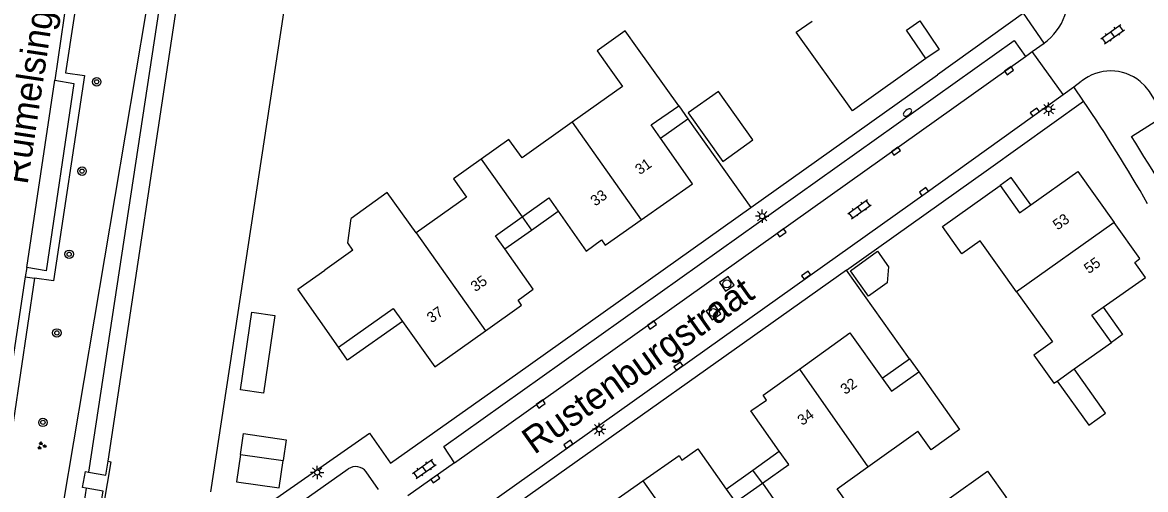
# Model space of a CAD drawing. Extents: x 124000 to 128010, y 398999 to 403000.
# Drawn here: x 126697.3 to 126803, y 400041.7 to 400085.6 of the extents above; entities that cross this region are included whole.
import ezdxf

# ---------------------------------------------------------------- set-up
doc = ezdxf.new("R2010")
doc.units = 0
for name, color, linetype in [('gg-afsc-erfafscheiding', 7, 'Continuous'), ('gg-afsc-hekwerk', 7, 'Continuous'), ('gg-anno-huisnummerreeks BGT', 7, 'Continuous'), ('gg-anno-openbare ruimte label', 7, 'Continuous'), ('gg-bbg-bijgebouw', 7, 'Continuous'), ('gg-bbg-gedigitaliseerde bebouwing', 7, 'Continuous'), ('gg-bbg-gedigitaliseerde bijgebouw', 7, 'Continuous'), ('gg-bbg-hoofdgebouw', 7, 'Continuous'), ('gg-bbg-luifel en loopbrug', 7, 'Continuous'), ('gg-bbg-tussenscheiding', 7, 'Continuous'), ('gg-knt-BGT kruinlijn', 7, 'Continuous'), ('gg-knt-verharding', 7, 'Continuous'), ('gg-knt-verharding nz', 7, 'Continuous'), ('gg-kntw-beschoeiing', 7, 'Continuous'), ('gg-kwrk-uitstroombak niveau min 01', 7, 'Continuous'), ('gt-grn-groengrens', 7, 'Continuous'), ('gt-grn-weggrens', 7, 'Continuous'), ('gt-symb-boom', 7, 'Continuous'), ('gt-symb-brandkraan', 7, 'Continuous'), ('gt-symb-groenvak', 7, 'Continuous'), ('gt-symb-klinker verharding', 7, 'Continuous'), ('gt-symb-kolk', 7, 'Continuous'), ('gt-symb-lichtmast', 7, 'Continuous'), ('gt-symb-rioolschacht', 7, 'Continuous')]:
    doc.layers.add(name, color=color, linetype=linetype)

# ---------------------------------------------------------------- blocks, each defined once
blk = doc.blocks.new('gt0-KL1')
at = {"layer": 'gt-symb-klinker verharding'}
for p, q in [((-1.15, 0.3), (1.15, 0.3)), ((-1, -0.3), (-1, 0.3)), ((-0.5, 0.3), (-0.5, 0.45)), ((0, -0.3), (0, 0.3)), ((0.5, 0.3), (0.5, 0.45)), ((1, -0.3), (1, 0.3)), ((-1.15, -0.3), (1.15, -0.3)), ((-0.5, -0.45), (-0.5, -0.3)), ((0.5, -0.45), (0.5, -0.3))]:
    blk.add_line(p, q, dxfattribs=at)
blk = doc.blocks.new('gt0-KOLK')
at = {"layer": 'gt-symb-kolk'}
blk.add_lwpolyline([(0, 0), (0.38, 0), (0.38, 0.4), (-0.38, 0.4), (-0.38, 0), (0, 0)], dxfattribs=at)
blk = doc.blocks.new('gt0-LMAST')
at = {"layer": 'gt-symb-lichtmast'}
for p, q in [((-0.18, 0.17), (-0.45, 0.44)), ((-0.01, 0.25), (-0.01, 0.62)), ((0.17, 0.17), (0.44, 0.44)), ((-0.26, 0), (-0.63, 0)), ((-0.18, -0.18), (-0.45, -0.45)), ((-0.01, -0.25), (-0.01, -0.63)), ((0.44, -0.45), (0.17, -0.18)), ((0.24, 0), (0.62, 0))]:
    blk.add_line(p, q, dxfattribs=at)
blk.add_circle((-0.01, 0), 0.25, dxfattribs=at)
blk = doc.blocks.new('gt0-BR')
at = {"layer": 'gt-symb-brandkraan'}
for centre, radius, start, end in [((-0.24, 0), 0.206, 107.5669, 252.4331), ((0.6, -2.66), 3, 106.892, 107.5669), ((0, -0.69), 0.938, 73.108, 106.892), ((-0.6, -2.66), 3, 72.4331, 73.108), ((0.24, 0), 0.206, 287.567, 72.4331), ((0.6, 2.66), 3, 252.4331, 253.108), ((0, 0.69), 0.938, 253.108, 286.8921), ((-0.6, 2.66), 3, 286.8921, 287.567)]:
    blk.add_arc(centre, radius, start, end, dxfattribs=at)
blk = doc.blocks.new('gt0-RS')
at = {"layer": 'gt-symb-rioolschacht'}
blk.add_lwpolyline([(-0.5, -0.5), (0.5, -0.5), (0.5, 0.5), (-0.5, 0.5)], close=True, dxfattribs=at)
blk.add_circle((0, 0), 0.375, dxfattribs=at)
blk = doc.blocks.new('gt0-GRVAK')
at = {"layer": 'gt-symb-groenvak'}
for p, q in [((-0.11, 0.19), (-0.23, 0.24)), ((-0.18, 0.15), (0.09, 0.15)), ((-0.09, 0.21), (-0.16, 0.32)), ((-0.05, 0.21), (-0.05, 0.39)), ((0, 0.21), (0.06, 0.32)), ((0.01, 0.19), (0.13, 0.24)), ((0.26, -0.05), (0.2, 0.06)), ((0.3, -0.05), (0.3, 0.13)), ((0.35, -0.05), (0.41, 0.06)), ((-0.25, -0.23), (-0.36, -0.18)), ((-0.32, -0.26), (-0.05, -0.26)), ((-0.23, -0.21), (-0.29, -0.1)), ((-0.18, -0.2), (-0.18, -0.02)), ((-0.14, -0.21), (-0.07, -0.1)), ((-0.12, -0.23), (0, -0.18)), ((0.24, -0.07), (0.12, -0.02)), ((0.17, -0.11), (0.44, -0.11)), ((0.37, -0.07), (0.49, -0.02))]:
    blk.add_line(p, q, dxfattribs=at)
blk = doc.blocks.new('gt0-BOOM')
at = {"layer": 'gt-symb-boom'}
for radius in [0.4, 0.2]:
    blk.add_circle((0, 0), radius, dxfattribs=at)

msp = doc.modelspace()

# ---------------------------------------------------------------- linework, layer by layer
at = {"layer": 'gg-afsc-erfafscheiding'}
for p, q in [((126765.85, 400068.19), (126783.44, 400080.67)), ((126759.94, 400076.53), (126765.85, 400068.19)), ((126774.88, 400062.29), (126788.22, 400071.79)), ((126780.8, 400053.96), (126774.88, 400062.29))]:
    msp.add_line(p, q, dxfattribs=at)
at = {"layer": 'gg-afsc-hekwerk'}
msp.add_lwpolyline([(126720.84, 400040.58), (126729.96, 400046.97), (126731.94, 400044.14), (126743.92, 400052.6)], dxfattribs=at)
at = {"layer": 'gg-bbg-bijgebouw'}
msp.add_lwpolyline([(126759.97, 400077.07), (126763.22, 400072.52), (126766.06, 400074.55), (126762.81, 400079.1), (126759.97, 400077.07)], dxfattribs=at)
at = {"layer": 'gg-bbg-gedigitaliseerde bebouwing'}
for p, q in [((126759.07, 400077.75), (126755.2, 400083.17)), ((126752.54, 400081.3), (126753.77, 400079.56)), ((126727.91, 400064.86), (126728.24, 400067.14)), ((126728.4, 400064.17), (126727.91, 400064.86)), ((126776.87, 400043.79), (126781.59, 400047.14))]:
    msp.add_line(p, q, dxfattribs=at)
for points in [[(126755.2, 400083.17), (126754.04, 400084.8), (126751.39, 400082.91), (126752.54, 400081.3)], [(126734.36, 400065.79), (126731.62, 400069.58), (126728.24, 400067.14)], [(126771.23, 400036.15), (126771.38, 400035.95), (126775.84, 400039.11), (126773.98, 400041.73), (126776.87, 400043.79)]]:
    msp.add_lwpolyline(points, dxfattribs=at)
at = {"layer": 'gg-bbg-gedigitaliseerde bijgebouw'}
for p, q in [((126778.83, 400062.59), (126778.68, 400061.09)), ((126717.81, 400044.95), (126721.84, 400044.37))]:
    msp.add_line(p, q, dxfattribs=at)
for points in [[(126775.23, 400062.23), (126777.79, 400064.06), (126778.83, 400062.59)], [(126778.68, 400061.09), (126776.93, 400059.84), (126775.23, 400062.23)], [(126717.81, 400044.95), (126717.44, 400042.38), (126721.47, 400041.8), (126721.84, 400044.37)]]:
    msp.add_lwpolyline(points, dxfattribs=at)
at = {"layer": 'gg-bbg-hoofdgebouw'}
for p, q in [((126753.77, 400079.56), (126749.04, 400076.2)), ((126728.4, 400064.17), (126725.76, 400062.29)), ((126796.3, 400053), (126799.8, 400055.49)), ((126794.7, 400051.86), (126796.3, 400053))]:
    msp.add_line(p, q, dxfattribs=at)
for points in [[(126782.35, 400082.18), (126775.42, 400077.27), (126770.14, 400084.67), (126771.64, 400085.7)], [(126782.35, 400082.18), (126780.52, 400084.87), (126781.76, 400085.72)], [(126757.35, 400074.71), (126756.49, 400075.94), (126759.07, 400077.75)], [(126749.04, 400076.2), (126744.32, 400072.84), (126743.07, 400074.56), (126740.48, 400072.72)], [(126755.54, 400067.03), (126760.36, 400070.42), (126757.35, 400074.71)], [(126740.48, 400072.72), (126737.87, 400070.86), (126739.09, 400069.15), (126734.36, 400065.79)], [(126792.21, 400068.43), (126796.63, 400071.57), (126800.06, 400066.77)], [(126790.88, 400060.25), (126787.45, 400065.05), (126785.74, 400063.83), (126783.92, 400066.38), (126789.32, 400070.24)], [(126789.32, 400070.24), (126791.15, 400067.67), (126792.21, 400068.43)], [(126744.32, 400067.29), (126746.83, 400069.1), (126747.73, 400067.82)], [(126742.69, 400064.28), (126741.82, 400065.5), (126744.32, 400067.29)], [(126747.73, 400067.82), (126750.37, 400064.08), (126751.81, 400065.14), (126752.15, 400064.65), (126755.54, 400067.03)], [(126799.04, 400058.81), (126803.01, 400061.61), (126802, 400063.02), (126802.49, 400063.37), (126800.06, 400066.77)], [(126740.88, 400056.58), (126744.27, 400059), (126743.96, 400059.47), (126745.38, 400060.5), (126742.69, 400064.28)], [(126727.03, 400055.05), (126723.22, 400060.49), (126725.76, 400062.29)], [(126790.88, 400060.25), (126794.25, 400055.54), (126792.51, 400054.29), (126794.39, 400051.65), (126794.7, 400051.86)], [(126727.03, 400055.05), (126732.2, 400058.68), (126733.07, 400057.45)], [(126799.8, 400055.49), (126797.97, 400058.06), (126799.04, 400058.81)], [(126733.07, 400057.45), (126736.11, 400053.19), (126740.88, 400056.58)], [(126770.43, 400052.97), (126775.18, 400056.38), (126778.24, 400052.12)], [(126768.54, 400045.27), (126765.87, 400049.04), (126767.34, 400050.07), (126767.02, 400050.53), (126770.43, 400052.97)], [(126778.24, 400052.12), (126779.11, 400050.9), (126781.67, 400052.73)], [(126781.67, 400052.73), (126785.49, 400047.3), (126782.84, 400045.4), (126781.59, 400047.14)], [(126755.7, 400042.47), (126759.1, 400044.86), (126759.35, 400044.41), (126760.87, 400045.47), (126763.55, 400041.69)], [(126766.95, 400042.25), (126769.43, 400044.01), (126768.54, 400045.27)], [(126753.86, 400034.86), (126751.2, 400038.62), (126752.69, 400039.67), (126752.3, 400040.08), (126755.7, 400042.47)], [(126763.55, 400041.69), (126764.42, 400040.46), (126766.95, 400042.25)]]:
    msp.add_lwpolyline(points, dxfattribs=at)
at = {"layer": 'gg-bbg-luifel en loopbrug'}
for p, q in [((126759.07, 400077.75), (126759.94, 400076.53)), ((126757.35, 400074.71), (126759.94, 400076.53)), ((126744.32, 400067.29), (126745.21, 400066.05)), ((126745.21, 400066.05), (126747.73, 400067.82)), ((126742.69, 400064.28), (126745.21, 400066.05)), ((126778.24, 400052.12), (126780.8, 400053.96)), ((126780.8, 400053.96), (126781.67, 400052.73)), ((126766.05, 400043.48), (126768.54, 400045.27)), ((126763.55, 400041.69), (126766.05, 400043.48)), ((126766.95, 400042.25), (126766.05, 400043.48))]:
    msp.add_line(p, q, dxfattribs=at)
for points in [[(126781.76, 400085.72), (126783.6, 400083.05), (126782.35, 400082.18)], [(126792.21, 400068.43), (126790.38, 400071), (126789.32, 400070.24)], [(126799.04, 400058.81), (126800.86, 400056.25), (126799.8, 400055.49)], [(126718.88, 400058.32), (126721.05, 400058.01), (126720, 400050.73), (126717.83, 400051.04), (126718.88, 400058.32)], [(126733.07, 400057.45), (126727.9, 400053.82), (126727.03, 400055.05)], [(126794.7, 400051.86), (126797.67, 400047.7), (126799.26, 400048.84), (126796.3, 400053)], [(126717.81, 400044.95), (126718.1, 400046.92), (126722.12, 400046.34), (126721.84, 400044.37)], [(126788.14, 400043.37), (126789.93, 400040.86), (126786.33, 400038.3), (126784.54, 400040.8), (126788.14, 400043.37)]]:
    msp.add_lwpolyline(points, dxfattribs=at)
at = {"layer": 'gg-bbg-tussenscheiding'}
for p, q in [((126749.04, 400076.2), (126755.54, 400067.03)), ((126740.48, 400072.72), (126744.32, 400067.29)), ((126800.06, 400066.77), (126790.88, 400060.25)), ((126734.36, 400065.79), (126740.88, 400056.58)), ((126770.43, 400052.97), (126776.87, 400043.79)), ((126755.7, 400042.47), (126762.2, 400033.35)), ((126766.95, 400042.25), (126770.76, 400036.83))]:
    msp.add_line(p, q, dxfattribs=at)
at = {"layer": 'gg-knt-BGT kruinlijn'}
msp.add_lwpolyline([(126694.31, 400000), (126718.68, 400144.22), (126724.46, 400145.52), (126728.97, 400143.52), (126732.43, 400140.34)], dxfattribs=at)
at = {"layer": 'gg-knt-verharding'}
for p, q in [((126702.79, 400096.76), (126700.33, 400080.15)), ((126791.53, 400086.45), (126783.44, 400080.67)), ((126791.71, 400082.38), (126792.35, 400082.84)), ((126795.25, 400078.82), (126792.35, 400082.84)), ((126788.22, 400071.79), (126797.18, 400078.19)), ((126801.71, 400074.85), (126804.76, 400076.8)), ((126743.92, 400052.6), (126765.85, 400068.19)), ((126697.7, 400062.53), (126697.56, 400061.65)), ((126774.88, 400062.29), (126716.64, 400021.06)), ((126698.44, 400061.52), (126692.23, 400020.2)), ((126697.56, 400061.65), (126695.93, 400050.81)), ((126737.98, 400044.17), (126733.57, 400041.07)), ((126730.81, 400041.66), (126729.66, 400043.32))]:
    msp.add_line(p, q, dxfattribs=at)
for points in [[(126712.17, 400152.52), (126711.75, 400149.78), (126713.54, 400149.48), (126710.49, 400130.18), (126708.81, 400130.44), (126705.07, 400105.2), (126701.33, 400080.85), (126703.12, 400080.59), (126700.21, 400061.27), (126698.44, 400061.52)], [(126737.98, 400044.17), (126736.95, 400045.69), (126790.64, 400083.88), (126791.71, 400082.38)], [(126700.33, 400080.15), (126702.14, 400079.85), (126699.53, 400062.22), (126697.7, 400062.53)], [(126720.26, 400025.44), (126782.26, 400069.51), (126795.25, 400078.82)], [(126727.97, 400043.58), (126721.44, 400038.95), (126721.11, 400038.61), (126720.95, 400038.16), (126719.67, 400032.4)]]:
    msp.add_lwpolyline(points, dxfattribs=at)
for centre, radius, start, end in [((126665.63, 399989.26), 158.79, 29.9508, 34.0578), ((126666.18, 399988.81), 160.53, 28.2317, 32.4095), ((126728.67, 400042.56), 1.25, 37.509, 124.511)]:
    msp.add_arc(centre, radius, start, end, dxfattribs=at)
at = {"layer": 'gg-knt-verharding nz'}
for p, q in [((126792.35, 400082.84), (126793.46, 400083.63)), ((126737.98, 400044.17), (126791.71, 400082.38)), ((126697.7, 400062.53), (126700.33, 400080.15)), ((126796.26, 400079.54), (126796.97, 400080.05)), ((126795.25, 400078.82), (126796.26, 400079.54))]:
    msp.add_line(p, q, dxfattribs=at)
msp.add_lwpolyline([(126804.2, 400077.77), (126803.39, 400079.1), (126802.99, 400079.6), (126802.52, 400080.04)], dxfattribs=at)
for centre, radius, start, end in [((126790.09, 400088.22), 5.7, 306.2584, 12.9142), ((126799.74, 400076.6), 4.42, 51.0809, 128.6918)]:
    msp.add_arc(centre, radius, start, end, dxfattribs=at)
at = {"layer": 'gg-kntw-beschoeiing'}
msp.add_line((126729.24, 400134.84), (126715.01, 400041.43), dxfattribs=at)
msp.add_lwpolyline([(126705.35, 400044.31), (126719.23, 400136.28), (126722.06, 400140.48), (126722.83, 400140.31)], dxfattribs=at)
at = {"layer": 'gg-kwrk-uitstroombak niveau min 01'}
for points in [[(126703.52, 400043.29), (126705.14, 400043.01), (126705.35, 400044.31)], [(126705.35, 400044.31), (126705.61, 400044.26), (126704.93, 400040.18), (126704.68, 400040.22)], [(126703.29, 400041.78), (126702.96, 400041.83), (126703.22, 400043.34), (126703.52, 400043.29)], [(126704.68, 400040.22), (126704.89, 400041.51), (126703.29, 400041.78)]]:
    msp.add_lwpolyline(points, dxfattribs=at)
at = {"layer": 'gt-grn-groengrens'}
msp.add_line((126703.29, 400041.78), (126692.76, 399972.6), dxfattribs=at)
msp.add_lwpolyline([(126724.31, 400141.32), (126720.92, 400141.83), (126717.85, 400137.45), (126703.52, 400043.29)], dxfattribs=at)
at = {"layer": 'gt-grn-weggrens'}
for p, q in [((126793.46, 400083.63), (126791.53, 400086.45)), ((126797.18, 400078.19), (126796.26, 400079.54)), ((126697.56, 400061.65), (126698.44, 400061.52))]:
    msp.add_line(p, q, dxfattribs=at)

# ---------------------------------------------------------------- block references
at = {"layer": 'gt-symb-boom'}
for p in [(126704.28, 400080), (126702.9, 400071.6), (126701.69, 400063.78), (126700.53, 400056.38), (126699.22, 400047.97)]:
    msp.add_blockref('gt0-BOOM', p, dxfattribs=at)
at = {"layer": 'gt-symb-brandkraan', "rotation": 38.62400399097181}
msp.add_blockref('gt0-BR', (126780.61, 400077.11), dxfattribs=at)
at = {"layer": 'gt-symb-groenvak'}
msp.add_blockref('gt0-GRVAK', (126699.09, 400045.77), dxfattribs=at)
at = {"layer": 'gt-symb-klinker verharding'}
for p, rotation in [((126799.93, 400084.47), 35.31121343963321), ((126776.09, 400068.02), 35.43780146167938), ((126735.12, 400043.59), 35.31121343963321)]:
    msp.add_blockref('gt0-KL1', p, dxfattribs=dict(at, rotation=rotation))
at = {"layer": 'gt-symb-kolk'}
for p, rotation in [((126790.29, 400080.88), 35.231357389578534), ((126792.71, 400076.99), 35.231357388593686), ((126779.63, 400073.32), 35.231357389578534), ((126782.27, 400069.5), 35.23135738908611), ((126768.87, 400065.63), 35.23135738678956), ((126771.18, 400061.66), 35.231357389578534), ((126756.66, 400056.96), 35.23135738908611), ((126759.15, 400053.09), 35.23135739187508), ((126746.2, 400049.54), 35.23135738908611), ((126748.79, 400045.74), 35.23135738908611), ((126736.28, 400042.49), 35.23135738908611)]:
    msp.add_blockref('gt0-KOLK', p, dxfattribs=dict(at, rotation=rotation))
at = {"layer": 'gt-symb-lichtmast'}
for p in [(126793.9, 400077.43), (126766.94, 400067.36), (126751.6, 400047.32), (126725.05, 400043.26)]:
    msp.add_blockref('gt0-LMAST', p, dxfattribs=at)
at = {"layer": 'gt-symb-rioolschacht'}
for p, rotation in [((126763.6, 400060.99), 124.45248368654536), ((126762.34, 400058.3), 125.357942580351)]:
    msp.add_blockref('gt0-RS', p, dxfattribs=dict(at, rotation=rotation))

# ---------------------------------------------------------------- texts
at = {"layer": 'gg-anno-huisnummerreeks BGT'}
for s, rotation, p in [('31', 35.1, (126755.41, 400071.21)), ('33', 35.1, (126751.21, 400068.26)), ('53', 35.5, (126794.74, 400066.01)), ('55', 35.5, (126797.67, 400061.9)), ('35', 35.5, (126739.93, 400060.2)), ('37', 35.5, (126735.81, 400057.27)), ('32', 35.7, (126774.75, 400050.54)), ('34', 35.6, (126770.7, 400047.63))]:
    msp.add_text(s, height=1, rotation=rotation, dxfattribs=at).set_placement(p)
at = {"layer": 'gg-anno-openbare ruimte label'}
for s, rotation, p in [('Ruimelsingel', 81.4, (126697.77, 400070.27)), ('Rustenburgstraat', 35.4, (126745.48, 400044.89))]:
    msp.add_text(s, height=2.5, rotation=rotation, dxfattribs=at).set_placement(p)

doc.saveas('drawing.dxf')
